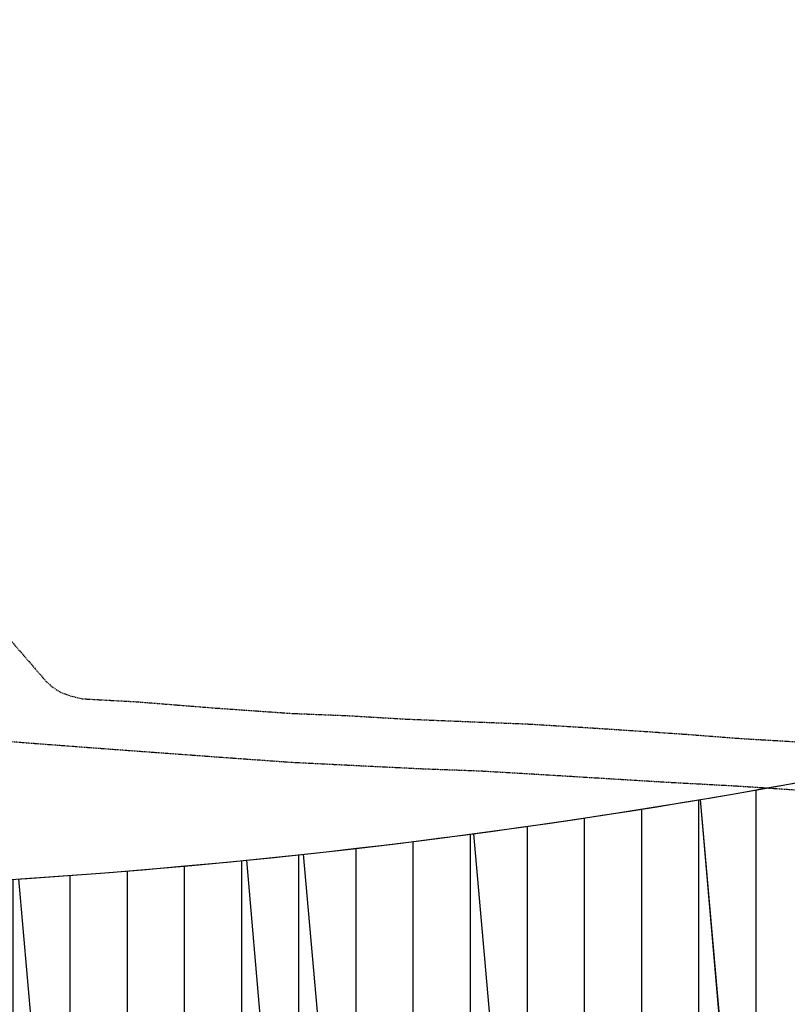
# Model space of a CAD drawing. Extents: x 429357 to 505151, y 227904 to 248592.
# Tile 433 of 656: x 444039 to 444207, y 235769 to 235984. Entities that reach past the tile are written whole.
import ezdxf

# ---------------------------------------------------------------- set-up
doc = ezdxf.new("R2010")
doc.units = 0
doc.header["$MEASUREMENT"] = 0
doc.linetypes.add('HIDDEN', pattern=[0.375, 0.25, -0.125])
for name, color, linetype in [('ELYPP_bikepath_photo', 161, 'HIDDEN'), ('V-RWAY-LINE-COVER', 73, 'Continuous'), ('V-RWAY-LINE-Original PLO', 13, 'Continuous'), ('V-RWAY-LINE-PLO-RR', 32, 'Continuous'), ('V-RWAY-PATT-NEW ROAD-400', 23, 'Continuous'), ('V-RWAY-PATT-NEW ROAD-COVER', 23, 'Continuous'), ('V-RWAY-PATT-OLD ROAD', 21, 'Continuous'), ('V-RWAY-PATT-RR', 24, 'Continuous'), ('V-RWAY-PATT-RR-COVER', 24, 'Continuous'), ('V-RWAY-PATT-RR-KEY', 24, 'Continuous')]:
    doc.layers.add(name, color=color, linetype=linetype)

msp = doc.modelspace()

# ---------------------------------------------------------------- hatches: boundary and pattern name
at = {"layer": 'V-RWAY-PATT-NEW ROAD-400'}
h = msp.add_hatch(dxfattribs=at)
h.set_pattern_fill('ANSI31', color=256, scale=400, angle=50)
h.set_pattern_definition([(95, (0, 0), (-49.80973490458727, -4.3577871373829), [])])
edge = h.paths.add_edge_path()
edge.add_line((444754.7902537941, 235688.7139485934), (445152.242234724, 235891.9075307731))
edge.add_line((445152.242234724, 235891.9075307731), (444804.834635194, 235935.4961069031))
edge.add_line((444804.834635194, 235935.4961069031), (444618.22951448, 235955.8303361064))
edge.add_arc((443941.3333751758, 237279.8569683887), 1487.022160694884, 267.29236154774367, 297.0779613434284, ccw=False)
edge.add_line((443871.0870157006, 235794.4949400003), (442962.2969302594, 235837.4737690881))
edge.add_line((442962.2969302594, 235837.4737690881), (442858.4905107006, 235847.5377895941))
edge.add_line((442858.4905107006, 235847.5377895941), (442782.2923647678, 235861.6184170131))
edge.add_line((442782.2923647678, 235861.6184170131), (442699.1520910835, 235883.7495124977))
edge.add_line((442699.1520910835, 235883.7495124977), (442630.8484261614, 235907.5383003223))
edge.add_line((442630.8484261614, 235907.5383003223), (442563.9286095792, 235936.1352401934))
edge.add_line((442563.9286095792, 235936.1352401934), (442532.6556501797, 235951.4266071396))
edge.add_line((442532.6556501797, 235951.4266071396), (442512.6865152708, 235961.8717509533))
edge.add_line((442512.6865152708, 235961.8717509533), (442445.8126106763, 236000.9896755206))
edge.add_line((442445.8126106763, 236000.9896755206), (442388.9329959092, 236039.7831138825))
edge.add_line((442388.9329959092, 236039.7831138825), (442346.2858197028, 236072.6535520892))
edge.add_line((442346.2858197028, 236072.6535520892), (442306.8815892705, 236106.2952772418))
edge.add_line((442306.8815892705, 236106.2952772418), (442256.158681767, 236154.9389523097))
edge.add_line((442256.158681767, 236154.9389523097), (442207.6928551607, 236208.1272666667))
edge.add_line((442207.6928551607, 236208.1272666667), (442149.9818911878, 236282.4329748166))
edge.add_line((442149.9818911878, 236282.4329748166), (442115.8715524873, 236333.7515104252))
edge.add_line((442115.8715524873, 236333.7515104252), (442081.6223245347, 236392.8673278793))
edge.add_line((442081.6223245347, 236392.8673278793), (442048.2752310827, 236460.689768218))
edge.add_line((442048.2752310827, 236460.689768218), (441550.9097378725, 237570.8887739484))
edge.add_line((441550.9097378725, 237570.8887739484), (441491.3046447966, 237696.9980128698))
edge.add_line((441491.3046447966, 237696.9980128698), (441412.3231467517, 237846.3385729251))
edge.add_line((441412.3231467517, 237846.3385729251), (441328.0562235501, 237988.4674935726))
edge.add_line((441328.0562235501, 237988.4674935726), (441238.6121246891, 237930.3074923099))
edge.add_line((441238.6121246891, 237930.3074923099), (441324.3246350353, 237781.1410585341))
edge.add_line((441324.3246350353, 237781.1410585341), (441387.0982817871, 237653.632227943))
edge.add_line((441387.0982817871, 237653.632227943), (441430.9992233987, 237551.4581331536))
edge.add_line((441430.9992233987, 237551.4581331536), (441991.4290983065, 236161.0223578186))
edge.add_arc((444602.7808922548, 237213.5553731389), 2815.489999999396, 201.9524216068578, 208.7773178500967)
edge.add_arc((443012.1926327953, 236892.5215852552), 1356.22700000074, 229.7006958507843, 267.2923646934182)
edge.add_line((442948.1250611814, 235537.8086924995), (443856.9152377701, 235494.8298591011))
edge.add_arc((443941.3333830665, 237279.8569318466), 1787.02212456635, 267.292364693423, 297.0779617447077)
at = {"layer": 'V-RWAY-PATT-NEW ROAD-COVER'}
h = msp.add_hatch(dxfattribs=at)
h.set_pattern_fill('ANSI31', color=256, scale=700, angle=50)
h.set_pattern_definition([(95, (0, 0), (-87.16703608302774, -7.626127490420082), [])])
edge = h.paths.add_edge_path()
edge.add_line((444754.7902537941, 235688.7139485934), (445152.242234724, 235891.9075307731))
edge.add_line((445152.242234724, 235891.9075307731), (444804.834635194, 235935.4961069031))
edge.add_line((444804.834635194, 235935.4961069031), (444618.22951448, 235955.8303361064))
edge.add_arc((443941.3333751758, 237279.8569683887), 1487.022160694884, 267.29236154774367, 297.0779613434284, ccw=False)
edge.add_line((443871.0870157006, 235794.4949400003), (442962.2969302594, 235837.4737690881))
edge.add_line((442962.2969302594, 235837.4737690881), (442858.4905107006, 235847.5377895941))
edge.add_line((442858.4905107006, 235847.5377895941), (442782.2923647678, 235861.6184170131))
edge.add_line((442782.2923647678, 235861.6184170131), (442699.1520910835, 235883.7495124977))
edge.add_line((442699.1520910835, 235883.7495124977), (442630.8484261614, 235907.5383003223))
edge.add_line((442630.8484261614, 235907.5383003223), (442563.9286095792, 235936.1352401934))
edge.add_line((442563.9286095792, 235936.1352401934), (442532.6556501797, 235951.4266071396))
edge.add_line((442532.6556501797, 235951.4266071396), (442512.6865152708, 235961.8717509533))
edge.add_line((442512.6865152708, 235961.8717509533), (442445.8126106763, 236000.9896755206))
edge.add_line((442445.8126106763, 236000.9896755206), (442388.9329959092, 236039.7831138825))
edge.add_line((442388.9329959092, 236039.7831138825), (442346.2858197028, 236072.6535520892))
edge.add_line((442346.2858197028, 236072.6535520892), (442306.8815892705, 236106.2952772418))
edge.add_line((442306.8815892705, 236106.2952772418), (442256.158681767, 236154.9389523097))
edge.add_line((442256.158681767, 236154.9389523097), (442207.6928551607, 236208.1272666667))
edge.add_line((442207.6928551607, 236208.1272666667), (442149.9818911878, 236282.4329748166))
edge.add_line((442149.9818911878, 236282.4329748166), (442115.8715524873, 236333.7515104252))
edge.add_line((442115.8715524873, 236333.7515104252), (442081.6223245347, 236392.8673278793))
edge.add_line((442081.6223245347, 236392.8673278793), (442048.2752310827, 236460.689768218))
edge.add_line((442048.2752310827, 236460.689768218), (441550.9097378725, 237570.8887739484))
edge.add_line((441550.9097378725, 237570.8887739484), (441491.3046447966, 237696.9980128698))
edge.add_line((441491.3046447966, 237696.9980128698), (441412.3231467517, 237846.3385729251))
edge.add_line((441412.3231467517, 237846.3385729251), (441328.0562235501, 237988.4674935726))
edge.add_line((441328.0562235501, 237988.4674935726), (441238.6121246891, 237930.3074923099))
edge.add_line((441238.6121246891, 237930.3074923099), (441324.3246350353, 237781.1410585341))
edge.add_line((441324.3246350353, 237781.1410585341), (441387.0982817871, 237653.632227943))
edge.add_line((441387.0982817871, 237653.632227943), (441430.9992233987, 237551.4581331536))
edge.add_line((441430.9992233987, 237551.4581331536), (441991.4290983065, 236161.0223578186))
edge.add_arc((444602.7808922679, 237213.5553731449), 2815.490000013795, 201.9524216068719, 209.3258199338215)
edge.add_arc((443034.8987457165, 236998.3860833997), 1463.152755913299, 232.6928418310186, 266.6000235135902)
edge.add_line((442948.1250611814, 235537.8086924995), (443856.9152377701, 235494.8298591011))
edge.add_arc((443941.3333830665, 237279.8569318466), 1787.02212456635, 267.292364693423, 297.0779617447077)
at = {"layer": 'V-RWAY-PATT-OLD ROAD'}
h = msp.add_hatch(dxfattribs=at)
h.set_pattern_fill('ANSI31', color=256, scale=100, angle=45)
h.set_pattern_definition([(90, (0, 0), (-12.5, 2.664535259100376e-15), [])])
edge = h.paths.add_edge_path()
edge.add_line((444754.7902537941, 235688.7139485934), (445152.242234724, 235891.9075307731))
edge.add_line((445152.242234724, 235891.9075307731), (444804.834635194, 235935.4961069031))
edge.add_line((444804.834635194, 235935.4961069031), (444618.22951448, 235955.8303361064))
edge.add_arc((443941.3333751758, 237279.8569683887), 1487.022160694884, 267.29236154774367, 297.0779613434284, ccw=False)
edge.add_line((443871.0870157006, 235794.4949400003), (442962.2969302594, 235837.4737690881))
edge.add_line((442962.2969302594, 235837.4737690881), (442857.2417159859, 235844.8373698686))
edge.add_line((442857.2417159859, 235844.8373698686), (442782.7034142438, 235856.4437475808))
edge.add_line((442782.7034142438, 235856.4437475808), (442695.913377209, 235877.424834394))
edge.add_line((442695.913377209, 235877.424834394), (442629.2378515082, 235899.3191366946))
edge.add_line((442629.2378515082, 235899.3191366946), (442556.853763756, 235929.2295156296))
edge.add_line((442556.853763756, 235929.2295156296), (442514.7602990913, 235949.8077847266))
edge.add_line((442514.7602990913, 235949.8077847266), (442495.0814236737, 235960.2897114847))
edge.add_line((442495.0814236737, 235960.2897114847), (442440.3546220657, 235992.5402412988))
edge.add_line((442440.3546220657, 235992.5402412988), (442388.503931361, 236027.6996443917))
edge.add_line((442388.503931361, 236027.6996443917), (442333.5335692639, 236070.5680968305))
edge.add_line((442333.5335692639, 236070.5680968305), (442301.7545508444, 236098.3580085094))
edge.add_line((442301.7545508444, 236098.3580085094), (442240.0489784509, 236159.8259130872))
edge.add_line((442240.0489784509, 236159.8259130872), (442202.8157549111, 236202.7021063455))
edge.add_line((442202.8157549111, 236202.7021063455), (442141.7869390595, 236285.5531705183))
edge.add_line((442141.7869390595, 236285.5531705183), (442110.0769709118, 236336.9418835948))
edge.add_line((442110.0769709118, 236336.9418835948), (442079.7270699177, 236393.8177041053))
edge.add_line((442079.7270699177, 236393.8177041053), (442048.2752310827, 236460.689768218))
edge.add_line((442048.2752310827, 236460.689768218), (441604.9436267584, 237454.6921821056))
edge.add_line((441604.9436267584, 237454.6921821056), (441491.3046447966, 237696.9980128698))
edge.add_line((441491.3046447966, 237696.9980128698), (441412.3231467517, 237846.3385729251))
edge.add_line((441412.3231467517, 237846.3385729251), (441328.0562235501, 237988.4674935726))
edge.add_line((441328.0562235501, 237988.4674935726), (441238.6121246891, 237930.3074923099))
edge.add_line((441238.6121246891, 237930.3074923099), (441324.3246350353, 237781.1410585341))
edge.add_line((441324.3246350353, 237781.1410585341), (441387.0982817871, 237653.632227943))
edge.add_line((441387.0982817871, 237653.632227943), (441430.9992233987, 237551.4581331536))
edge.add_line((441430.9992233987, 237551.4581331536), (441991.4290983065, 236161.0223578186))
edge.add_arc((444602.7808922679, 237213.5553731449), 2815.490000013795, 201.9524216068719, 209.3258199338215)
edge.add_arc((442975.3944529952, 236837.9861106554), 1300.463355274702, 230.4943875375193, 268.7984778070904)
edge.add_line((442948.1250611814, 235537.8086924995), (443856.9152377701, 235494.8298591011))
edge.add_arc((443941.3333830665, 237279.8569318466), 1787.02212456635, 267.292364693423, 297.0779617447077)
at = {"layer": 'V-RWAY-PATT-RR'}
h = msp.add_hatch(dxfattribs=at)
h.set_pattern_fill('DOTS', color=256, scale=2, angle=90)
h.set_pattern_definition([(90, (0, 0), (-12.5, 6.250000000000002), [0, -12.5])])
edge = h.paths.add_edge_path()
edge.add_line((463249.5569567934, 239485.3821469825), (461904.7070020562, 239374.4039449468))
edge.add_arc((462009.4010453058, 238105.7063381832), 1273.009999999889, 94.71740949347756, 114.6678835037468)
edge.add_line((461478.1004505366, 239262.5443294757), (461031.2811906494, 239057.3337984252))
edge.add_arc((460759.9026580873, 239648.2252816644), 650.2300000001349, 271.17661248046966, 294.66788350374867, ccw=False)
edge.add_line((460773.2546879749, 238998.1323835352), (460346.4777835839, 238989.3669624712))
edge.add_arc((460406.6379977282, 236060.2447020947), 2929.739999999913, 91.1766124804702, 111.026612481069)
edge.add_line((459355.4427855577, 238794.904661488), (459131.218265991, 238708.7134183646))
edge.add_arc((458939.5680135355, 239207.2871043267), 534.1400000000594, 256.443279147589, 291.02661248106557, ccw=False)
edge.add_line((458814.3613980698, 238688.0291308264), (458387.2810669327, 238791.0093170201))
edge.add_arc((457932.7290611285, 236905.88725293), 1939.149999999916, 76.4432791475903, 106.7099458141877)
edge.add_line((457375.1715032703, 238763.151986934), (457000.1484570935, 238650.5687186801))
edge.add_arc((456858.6967817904, 239121.7545261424), 491.9599999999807, 259.55994581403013, 286.7099458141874, ccw=False)
edge.add_line((456769.5503367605, 238637.9389074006), (456400.7484175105, 238705.8932659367))
edge.add_arc((456037.151750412, 236732.5813026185), 2006.529999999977, 79.55994581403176, 118.7266124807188)
edge.add_line((455072.7515140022, 238492.1536441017), (454863.0398948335, 238377.2132518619))
edge.add_arc((454394.0018526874, 239232.9848857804), 975.8799999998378, 277.9103045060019, 298.72661248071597, ccw=False)
edge.add_arc((454135.6978361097, 241092.0256720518), 2852.780000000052, 269.1932791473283, 277.9103045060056, ccw=False)
edge.add_line((454095.5322062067, 238239.5284414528), (453403.3836644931, 238249.2744919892))
edge.add_arc((453381.4962838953, 236694.8685809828), 1554.560000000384, 89.19327914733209, 119.9432791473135)
edge.add_line((452605.5494438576, 238041.9258533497), (452483.7873136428, 237971.7870833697))
edge.add_arc((452222.5112140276, 238425.3669575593), 523.4499999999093, 271.9544379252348, 299.9432791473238, ccw=False)
edge.add_line((452240.3633516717, 237902.221467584), (451086.9456391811, 237862.8615339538))
edge.add_arc((451115.1744916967, 237035.633043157), 827.710000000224, 91.9544379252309, 110.8395699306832)
edge.add_line((450820.7145963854, 237809.1944267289), (450693.6046129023, 237760.809394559))
edge.add_arc((450224.5520669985, 238993.0347065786), 1318.480000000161, 281.2229032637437, 290.83956993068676, ccw=False)
edge.add_line((450481.1631621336, 237699.7674270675), (449789.9815760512, 237562.6226414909))
edge.add_arc((450145.3091580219, 235771.8445185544), 1825.689999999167, 101.2229032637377, 111.5229032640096)
edge.add_line((449475.5125713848, 237470.2309612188), (449217.3484181, 237368.4181674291))
edge.add_arc((448647.9650044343, 238812.1894402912), 1551.989999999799, 282.6229032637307, 291.52290326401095, ccw=False)
edge.add_line((448987.1265540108, 237297.7118394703), (448143.3331885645, 237108.7474961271))
edge.add_arc((448499.7872808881, 235517.0525082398), 1631.119999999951, 102.6229032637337, 118.0501507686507)
edge.add_line((447732.7625232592, 236956.5751637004), (447555.3000096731, 236862.0173316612))
edge.add_arc((447294.9304856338, 237350.6688711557), 553.6899999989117, 281.36681743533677, 298.0501507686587, ccw=False)
edge.add_line((447404.057019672, 236807.8392333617), (447179.3068485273, 236762.6570887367))
edge.add_arc((447321.9898558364, 236052.9070186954), 723.9499999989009, 101.3668174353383, 126.716817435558)
edge.add_line((446889.1687771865, 236633.2254798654), (446741.1121535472, 236522.7998569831))
edge.add_arc((446432.1498260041, 236937.0508057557), 516.7799999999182, 277.53388763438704, 306.71681743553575, ccw=False)
edge.add_line((446499.9061748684, 236424.731915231), (446016.0313089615, 236360.7374094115))
edge.add_arc((446189.5670424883, 235048.6000826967), 1323.562999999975, 97.53388763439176, 132.8005543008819)
edge.add_line((445290.2742763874, 236019.7290832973), (444246.4260034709, 235053.0962259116))
edge.add_arc((443521.8880459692, 235835.5108622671), 1066.36199999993, 228.9838876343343, 312.8005543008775, ccw=False)
edge.add_line((442822.0653362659, 235030.91401289), (442755.0557848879, 235089.1976189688))
edge.add_arc((444602.7808922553, 237213.5553731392), 2815.489999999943, 201.9524216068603, 228.9838876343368, ccw=False)
edge.add_line((441991.4290983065, 236161.0223578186), (441430.9992233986, 237551.4581331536))
edge.add_arc((439156.5041961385, 236634.6988076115), 2452.299999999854, 21.95242160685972, 32.48251394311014)
edge.add_line((441225.1550658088, 237951.6873684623), (440654.1831325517, 238848.5376687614))
edge.add_line((440654.1831325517, 238848.5376687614), (440485.4906138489, 238741.1410458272))
edge.add_line((440485.4906138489, 238741.1410458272), (441056.4625471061, 237844.2907455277))
edge.add_arc((439156.5041961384, 236634.6988076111), 2252.322000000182, 27.76665392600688, 32.482513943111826, ccw=False)
edge.add_arc((439156.504196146, 236634.6988076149), 2252.32199999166, 21.952425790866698, 27.766653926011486, ccw=False)
edge.add_line((441245.5206451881, 237476.6992038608), (441805.719503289, 236086.8368777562))
edge.add_arc((444602.5515866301, 237214.1299268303), 3015.46999999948, 201.9524257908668, 228.9791129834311)
edge.add_line((442623.3957599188, 234939.047173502), (442690.6822036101, 234880.5128819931))
edge.add_arc((443521.8243438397, 235835.9288847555), 1266.339999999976, 228.9791129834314, 290.2257014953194)
edge.add_arc((443521.8243438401, 235835.9288847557), 1266.339999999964, 290.2257014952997, 294.2147918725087)
edge.add_arc((443521.8243438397, 235835.9288847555), 1266.339999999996, 294.2147918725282, 312.7856754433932)
edge.add_line((444381.9957204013, 234906.5623270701), (444602.2903960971, 235110.4551537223))
edge.add_line((444602.2903960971, 235110.4551537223), (445223.2806271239, 235685.210095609))
edge.add_line((445223.2806271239, 235685.210095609), (445300.9499702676, 235757.0966351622))
edge.add_line((445300.9499702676, 235757.0966351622), (445415.1598807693, 235862.8031458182))
edge.add_line((445415.1598807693, 235862.8031458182), (445426.535522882, 235873.3318243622))
edge.add_arc((446189.7224646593, 235048.7514671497), 1123.560000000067, 97.51900877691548, 132.7856754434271, ccw=False)
edge.add_line((446042.6988944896, 236162.6505395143), (446284.5677246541, 236194.574813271))
edge.add_line((446284.5677246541, 236194.574813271), (446525.9442485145, 236226.4341075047))
edge.add_line((446525.9442485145, 236226.4341075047), (446587.0863805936, 236237.216423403))
edge.add_line((446587.0863805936, 236237.216423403), (446647.0660920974, 236253.249291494))
edge.add_arc((446432.1499209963, 236937.0508766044), 716.7800000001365, 287.4477299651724, 306.7168174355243)
edge.add_line((446860.6843401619, 236362.4798888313), (447008.7408688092, 236472.9054408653))
edge.add_arc((447321.989855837, 236052.9070186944), 523.9499999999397, 101.36681743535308, 126.71681743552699, ccw=False)
edge.add_line((447218.7247661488, 236566.5799922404), (447371.5301967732, 236597.2988879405))
edge.add_line((447371.5301967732, 236597.2988879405), (447443.4806873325, 236611.7632928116))
edge.add_line((447443.4806873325, 236611.7632928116), (447587.8170744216, 236656.2146867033))
edge.add_arc((447294.9441192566, 237350.630811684), 753.6500000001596, 292.8677919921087, 298.0501507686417)
edge.add_line((447649.343678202, 236685.5073080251), (447826.8113679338, 236780.0678980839))
edge.add_arc((448499.7872808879, 235517.0525082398), 1431.119999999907, 102.62290326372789, 118.0501507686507, ccw=False)
edge.add_line((448187.0398554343, 236913.5815993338), (448576.1928055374, 237000.7309355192))
edge.add_line((448576.1928055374, 237000.7309355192), (448886.9053762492, 237070.3138444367))
edge.add_line((448886.9053762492, 237070.3138444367), (449030.8332208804, 237102.5459426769))
edge.add_arc((448647.9650044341, 238812.1894402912), 1751.989999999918, 282.6229032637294, 291.5229032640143)
edge.add_line((449290.7230421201, 237182.363969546), (449548.8871954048, 237284.1767633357))
edge.add_arc((450145.309158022, 235771.8445185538), 1625.689999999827, 101.22290326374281, 111.52290326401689, ccw=False)
edge.add_line((449828.9068680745, 237366.4471546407), (450520.088454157, 237503.5919402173))
edge.add_arc((450224.5520669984, 238993.0347065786), 1518.480000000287, 281.222903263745, 290.8395699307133)
edge.add_line((450764.7551113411, 237573.893353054), (450891.8650948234, 237622.2783852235))
edge.add_arc((451115.174491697, 237035.6330431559), 627.710000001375, 91.9544379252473, 110.83956993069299, ccw=False)
edge.add_line((451093.7665915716, 237662.9778812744), (452220.4698538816, 237701.4261946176))
edge.add_line((452220.4698538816, 237701.4261946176), (452345.163784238, 237712.3899246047))
edge.add_line((452345.163784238, 237712.3899246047), (452440.8698575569, 237735.6573046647))
edge.add_arc((452222.5112140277, 238425.3669575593), 723.4499999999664, 287.5675279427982, 299.9432791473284)
edge.add_line((452583.6157975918, 237798.4830909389), (452705.3779278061, 237868.6218609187))
edge.add_arc((453381.4962838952, 236694.8685809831), 1354.560000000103, 89.19327914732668, 119.9432791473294, ccw=False)
edge.add_line((453400.5677705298, 238049.2943161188), (454092.7163122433, 238039.5482655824))
edge.add_arc((454135.6978361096, 241092.0256720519), 3052.780000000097, 269.1932791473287, 277.9103045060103)
edge.add_arc((454394.0018526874, 239232.9848857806), 1175.880000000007, 277.9103045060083, 298.7266124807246)
edge.add_line((454959.1660665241, 238201.8286484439), (455168.8776856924, 238316.7690406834))
edge.add_arc((456037.151750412, 236732.5813026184), 1806.530000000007, 79.55994581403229, 118.72661248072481, ccw=False)
edge.add_line((456364.5070787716, 238509.2042592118), (456733.3089980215, 238441.2499006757))
edge.add_arc((456858.6967817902, 239121.7545261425), 691.9600000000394, 259.5599458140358, 286.7099458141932)
edge.add_line((457057.6538133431, 238459.014199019), (457432.67685952, 238571.5974672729))
edge.add_arc((457932.7290611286, 236905.8872529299), 1739.150000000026, 76.44327914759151, 106.70994581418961, ccw=False)
edge.add_line((458340.3994945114, 238596.5816488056), (458767.4798256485, 238493.6014626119))
edge.add_arc((458939.5680135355, 239207.2871043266), 734.1399999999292, 256.44327914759, 291.0266124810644)
edge.add_line((459202.978573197, 238522.0306438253), (459427.2030927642, 238608.2218869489))
edge.add_arc((460406.6379977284, 236060.2447020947), 2729.739999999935, 91.17661248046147, 111.0266124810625, ccw=False)
edge.add_line((460350.584647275, 238789.4091327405), (460777.3615516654, 238798.1745538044))
edge.add_line((460777.3615516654, 238798.1745538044), (460905.1735372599, 238810.4977456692))
edge.add_line((460905.1735372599, 238810.4977456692), (460994.2399259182, 238830.9266227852))
edge.add_line((460994.2399259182, 238830.9266227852), (461084.0813343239, 238862.2232213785))
edge.add_line((461084.0813343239, 238862.2232213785), (461241.004304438, 238933.5688581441))
edge.add_line((461241.004304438, 238933.5688581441), (461561.5720013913, 239080.7958763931))
edge.add_arc((462009.4010453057, 238105.7063381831), 1073.009999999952, 94.71740949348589, 114.66788350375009, ccw=False)
edge.add_line((461921.1552692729, 239175.0814562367), (462039.9068161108, 239184.8809384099))
edge.add_line((462039.9068161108, 239184.8809384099), (462395.6163005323, 239214.2343981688))
edge.add_line((462395.6163005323, 239214.2343981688), (463072.2936633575, 239270.0744097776))
edge.add_line((463072.2936633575, 239270.0744097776), (463303.6536176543, 239289.6477164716))
edge.add_line((463303.6536176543, 239289.6477164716), (463249.5569567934, 239485.3821469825))
at = {"layer": 'V-RWAY-PATT-RR-COVER'}
h = msp.add_hatch(dxfattribs=at)
h.set_pattern_fill('DOTS', color=256, scale=10, angle=90)
h.set_pattern_definition([(90, (0, 0), (-62.5, 31.25000000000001), [0, -62.5])])
h.paths.add_polyline_path([(463249.5569567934, 239485.3821469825), (461904.7070020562, 239374.4039449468, 0.08727091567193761), (461478.1004505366, 239262.5443294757), (461031.2811906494, 239057.3337984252, -0.1028604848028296), (460773.2546879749, 238998.1323835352), (460346.4777835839, 238989.3669624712, 0.08682919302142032), (459355.4427855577, 238794.904661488), (459131.218265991, 238708.7134183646, -0.152054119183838), (458814.3613980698, 238688.0291308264), (458387.2810669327, 238791.0093170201, 0.1328363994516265), (457375.1715032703, 238763.151986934), (457000.1484570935, 238650.5687186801, -0.1190215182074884), (456769.5503367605, 238637.9389074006), (456400.7484175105, 238705.8932659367, 0.172580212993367), (455072.7515140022, 238492.1536441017), (454863.0398948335, 238377.2132518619, -0.09107887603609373), (454528.3050780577, 238266.3906492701, -0.03805355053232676), (454095.5322062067, 238239.5284414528), (453403.3836644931, 238249.2744919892, 0.1349831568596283), (452605.5494438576, 238041.9258533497), (452483.7873136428, 237971.7870833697, -0.122735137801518), (452240.3633516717, 237902.221467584), (451086.9456391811, 237862.8615339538, 0.08258894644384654), (450820.7145963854, 237809.1944267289), (450693.6046129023, 237760.809394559, -0.04198526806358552), (450481.1631621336, 237699.7674270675), (449789.9815760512, 237562.6226414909, 0.04497251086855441), (449475.5125713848, 237470.2309612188), (449217.3484181, 237368.4181674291, -0.03885310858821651), (448987.1265540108, 237297.7118394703), (448143.3331885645, 237108.7474961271, 0.06741592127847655), (447732.7625232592, 236956.5751637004), (447555.3000096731, 236862.0173316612, -0.07292362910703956), (447404.057019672, 236807.8392333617), (447179.3068485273, 236762.6570887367, 0.1110635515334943), (446889.1687771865, 236633.2254798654), (446741.1121535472, 236522.7998569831, -0.1280272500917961), (446499.9061748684, 236424.731915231), (446016.0313089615, 236360.7374094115, 0.1551060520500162), (445290.2742763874, 236019.7290832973), (444246.4260034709, 235053.0962259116, -0.3829465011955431), (442822.0653362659, 235030.91401289), (442755.0557848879, 235089.1976189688, -0.1184970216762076), (441991.4290983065, 236161.0223578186), (441430.9992233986, 237551.4581331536, 0.04597855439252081), (441225.1550658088, 237951.6873684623), (440654.1831325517, 238848.5376687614), (440485.4906138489, 238741.1410458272), (441056.4625471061, 237844.2907455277, -0.02057972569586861), (441149.4764122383, 237683.991968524, -0.02537480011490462), (441245.5206451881, 237476.6992038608), (441805.719503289, 236086.8368777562, 0.118475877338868), (442623.3957599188, 234939.047173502), (442690.6822036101, 234880.5128819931, 0.2737875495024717), (443959.6223315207, 234647.673896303, 0.01740744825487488), (444041.224457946, 234681.0087502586, 0.08120858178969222), (444381.9957204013, 234906.5623270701), (444602.2903960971, 235110.4551537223), (445223.2806271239, 235685.210095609), (445415.1598807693, 235862.8031458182), (445426.535522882, 235873.3318243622, -0.1551060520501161), (446042.6988944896, 236162.6505395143), (446284.5677246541, 236194.574813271), (446525.9442485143, 236226.4341075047, 0.04334934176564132), (446647.0660920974, 236253.249291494, 0.08427593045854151), (446860.6843401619, 236362.4798888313), (447008.7408688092, 236472.9054408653, -0.1110635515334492), (447218.7247661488, 236566.5799922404), (447371.5301967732, 236597.2988879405), (447443.480687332, 236611.7632928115, 0.05022463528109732), (447587.8170744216, 236656.2146867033, 0.02261616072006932), (447649.343678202, 236685.5073080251), (447826.8113679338, 236780.0678980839, -0.067415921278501), (448187.0398554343, 236913.5815993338), (448576.1928055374, 237000.7309355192), (448886.9053762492, 237070.3138444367), (449030.8332208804, 237102.5459426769, 0.03885310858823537), (449290.7230421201, 237182.363969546), (449548.8871954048, 237284.1767633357, -0.04497251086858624), (449828.9068680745, 237366.4471546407), (450520.088454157, 237503.5919402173, 0.04198526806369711), (450764.7551113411, 237573.893353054), (450891.8650948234, 237622.2783852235, -0.08258894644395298), (451093.7665915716, 237662.9778812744), (452220.4698538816, 237701.4261946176), (452247.1843040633, 237702.3378149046, 0.06823054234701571), (452440.8698575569, 237735.6573046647, 0.05405194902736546), (452583.6157975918, 237798.4830909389), (452705.3779278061, 237868.6218609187, -0.1349831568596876), (453400.5677705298, 238049.2943161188), (454092.7163122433, 238039.5482655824, 0.03805355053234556), (454555.8296149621, 238068.2937036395, 0.09107887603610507), (454959.1660665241, 238201.8286484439), (455168.8776856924, 238316.7690406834, -0.1725802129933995), (456364.5070787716, 238509.2042592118), (456733.3089980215, 238441.2499006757, 0.1190215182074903), (457057.6538133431, 238459.014199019), (457432.67685952, 238571.5974672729, -0.1328363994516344), (458340.3994945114, 238596.5816488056), (458767.4798256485, 238493.6014626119, 0.1520541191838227), (459202.978573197, 238522.0306438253), (459427.2030927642, 238608.2218869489, -0.08682919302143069), (460350.584647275, 238789.4091327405), (460777.3615516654, 238798.1745538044, 0.1028604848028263), (461114.7527415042, 238875.5853453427), (461241.004304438, 238933.5688581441), (461561.5720013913, 239080.7958763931, -0.08727091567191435), (461921.1552692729, 239175.0814562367), (462039.9068161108, 239184.8809384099), (462395.6163005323, 239214.2343981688), (463072.2936633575, 239270.0744097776), (463266.0052240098, 239286.0596582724, 0.006341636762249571), (463303.6536176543, 239289.6477164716)])
at = {"layer": 'V-RWAY-PATT-RR-KEY'}
h = msp.add_hatch(dxfattribs=at)
h.set_pattern_fill('DOTS', color=256, scale=5, angle=90)
h.set_pattern_definition([(90, (0, 0), (-31.25, 15.625), [0, -31.25])])
h.paths.add_polyline_path([(463249.5569567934, 239485.3821469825), (461904.7070020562, 239374.4039449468, 0.08727091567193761), (461478.1004505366, 239262.5443294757), (461031.2811906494, 239057.3337984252, -0.1028604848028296), (460773.2546879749, 238998.1323835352), (460346.4777835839, 238989.3669624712, 0.08682919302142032), (459355.4427855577, 238794.904661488), (459131.218265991, 238708.7134183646, -0.152054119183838), (458814.3613980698, 238688.0291308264), (458387.2810669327, 238791.0093170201, 0.1328363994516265), (457375.1715032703, 238763.151986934), (457000.1484570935, 238650.5687186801, -0.1190215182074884), (456769.5503367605, 238637.9389074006), (456400.7484175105, 238705.8932659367, 0.172580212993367), (455072.7515140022, 238492.1536441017), (454863.0398948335, 238377.2132518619, -0.09107887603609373), (454528.3050780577, 238266.3906492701, -0.03805355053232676), (454095.5322062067, 238239.5284414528), (453403.3836644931, 238249.2744919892, 0.1349831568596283), (452605.5494438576, 238041.9258533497), (452483.7873136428, 237971.7870833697, -0.122735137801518), (452240.3633516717, 237902.221467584), (451086.9456391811, 237862.8615339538, 0.08258894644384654), (450820.7145963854, 237809.1944267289), (450693.6046129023, 237760.809394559, -0.04198526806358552), (450481.1631621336, 237699.7674270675), (449789.9815760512, 237562.6226414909, 0.04497251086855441), (449475.5125713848, 237470.2309612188), (449217.3484181, 237368.4181674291, -0.03885310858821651), (448987.1265540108, 237297.7118394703), (448143.3331885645, 237108.7474961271, 0.06741592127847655), (447732.7625232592, 236956.5751637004), (447555.3000096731, 236862.0173316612, -0.07292362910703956), (447404.057019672, 236807.8392333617), (447179.3068485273, 236762.6570887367, 0.1110635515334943), (446889.1687771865, 236633.2254798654), (446741.1121535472, 236522.7998569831, -0.1280272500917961), (446499.9061748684, 236424.731915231), (446016.0313089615, 236360.7374094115, 0.1551060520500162), (445290.2742763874, 236019.7290832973), (444246.4260034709, 235053.0962259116, -0.3829465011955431), (442822.0653362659, 235030.91401289), (442755.0557848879, 235089.1976189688, -0.1184970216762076), (441991.4290983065, 236161.0223578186), (441430.9992233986, 237551.4581331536, 0.04597855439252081), (441225.1550658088, 237951.6873684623), (440654.1831325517, 238848.5376687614), (440485.4906138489, 238741.1410458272), (441056.4625471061, 237844.2907455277, -0.02057972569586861), (441149.4764122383, 237683.991968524, -0.02537480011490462), (441245.5206451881, 237476.6992038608), (441805.719503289, 236086.8368777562, 0.118475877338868), (442623.3957599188, 234939.047173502), (442690.6822036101, 234880.5128819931, 0.2737875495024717), (443959.6223315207, 234647.673896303, 0.01740744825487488), (444041.224457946, 234681.0087502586, 0.08120858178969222), (444381.9957204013, 234906.5623270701), (444602.2903960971, 235110.4551537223), (445223.2806271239, 235685.210095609), (445415.1598807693, 235862.8031458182), (445426.535522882, 235873.3318243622, -0.1551060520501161), (446042.6988944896, 236162.6505395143), (446284.5677246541, 236194.574813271), (446525.9442485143, 236226.4341075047, 0.04334934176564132), (446647.0660920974, 236253.249291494, 0.08427593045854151), (446860.6843401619, 236362.4798888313), (447008.7408688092, 236472.9054408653, -0.1110635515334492), (447218.7247661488, 236566.5799922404), (447371.5301967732, 236597.2988879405), (447443.480687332, 236611.7632928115, 0.05022463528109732), (447587.8170744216, 236656.2146867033, 0.02261616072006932), (447649.343678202, 236685.5073080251), (447826.8113679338, 236780.0678980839, -0.067415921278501), (448187.0398554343, 236913.5815993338), (448576.1928055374, 237000.7309355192), (448886.9053762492, 237070.3138444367), (449030.8332208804, 237102.5459426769, 0.03885310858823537), (449290.7230421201, 237182.363969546), (449548.8871954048, 237284.1767633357, -0.04497251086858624), (449828.9068680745, 237366.4471546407), (450520.088454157, 237503.5919402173, 0.04198526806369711), (450764.7551113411, 237573.893353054), (450891.8650948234, 237622.2783852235, -0.08258894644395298), (451093.7665915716, 237662.9778812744), (452220.4698538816, 237701.4261946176), (452247.1843040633, 237702.3378149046, 0.06823054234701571), (452440.8698575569, 237735.6573046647, 0.05405194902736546), (452583.6157975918, 237798.4830909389), (452705.3779278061, 237868.6218609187, -0.1349831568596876), (453400.5677705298, 238049.2943161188), (454092.7163122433, 238039.5482655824, 0.03805355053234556), (454555.8296149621, 238068.2937036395, 0.09107887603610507), (454959.1660665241, 238201.8286484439), (455168.8776856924, 238316.7690406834, -0.1725802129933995), (456364.5070787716, 238509.2042592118), (456733.3089980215, 238441.2499006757, 0.1190215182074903), (457057.6538133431, 238459.014199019), (457432.67685952, 238571.5974672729, -0.1328363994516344), (458340.3994945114, 238596.5816488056), (458767.4798256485, 238493.6014626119, 0.1520541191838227), (459202.978573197, 238522.0306438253), (459427.2030927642, 238608.2218869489, -0.08682919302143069), (460350.584647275, 238789.4091327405), (460777.3615516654, 238798.1745538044, 0.1028604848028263), (461114.7527415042, 238875.5853453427), (461241.004304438, 238933.5688581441), (461561.5720013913, 239080.7958763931, -0.08727091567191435), (461921.1552692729, 239175.0814562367), (462039.9068161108, 239184.8809384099), (462395.6163005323, 239214.2343981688), (463072.2936633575, 239270.0744097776), (463266.0052240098, 239286.0596582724, 0.006341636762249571), (463303.6536176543, 239289.6477164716)])

# ---------------------------------------------------------------- linework, layer by layer
at = {"layer": 'ELYPP_bikepath_photo', "flags": 128}
msp.add_lwpolyline([(442037.7050606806, 237109.3936921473), (442044.2659373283, 237101.8414251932), (442051.0579373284, 237093.9254251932), (442058.6419373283, 237084.2244251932), (442065.3719373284, 237074.7584251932), (442072.4859373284, 237064.4574251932), (442078.2209373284, 237055.6864251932), (442084.2009373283, 237045.5384251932), (442090.9619373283, 237033.9394251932), (442097.0119373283, 237023.0864251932), (442102.9719373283, 237011.6954251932), (442107.5489373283, 237001.9484251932), (442111.9129373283, 236991.0954251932), (442115.2689373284, 236981.9264251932), (442118.1739373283, 236972.8294251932), (442122.4939373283, 236958.2804251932), (442126.6649373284, 236943.7404251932), (442130.7289373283, 236928.4804251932), (442133.8115693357, 236916.2796181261), (442136.9125898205, 236903.8579842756), (442139.8819373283, 236890.7804251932), (442142.5679373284, 236877.6214251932), (442145.1329373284, 236863.8234251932), (442147.0249373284, 236851.9704251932), (442147.9529373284, 236841.6134251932), (442148.6379373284, 236830.7264251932), (442148.9399373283, 236820.7704251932), (442148.6329373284, 236808.8294251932), (442147.9109373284, 236796.4534251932), (442146.6669373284, 236786.3604251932), (442145.2739373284, 236776.3304251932), (442143.0559373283, 236764.8724251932), (442140.5549373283, 236752.4954251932), (442137.6699373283, 236739.1824251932), (442133.7199373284, 236723.7914251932), (442129.8999373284, 236709.0844251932), (442126.1019373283, 236694.5554251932), (442123.4356703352, 236685.3004838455), (442118.4966703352, 236670.6494838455), (442106.0706703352, 236635.8864838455), (442102.2206703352, 236625.2124838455), (442095.8616703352, 236606.5884838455), (442093.7186703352, 236599.0564838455), (442091.9266703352, 236590.0664838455), (442090.9426703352, 236583.3474838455), (442090.2076703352, 236576.9814838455), (442089.7106703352, 236567.9894838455), (442089.8156703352, 236560.9254838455), (442090.1116703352, 236554.9974838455), (442090.7616703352, 236549.5864838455), (442092.1266703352, 236542.3814838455), (442094.2926703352, 236534.8854838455), (442096.8726703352, 236527.7244838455), (442099.9876703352, 236521.3164838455), (442103.3446703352, 236514.6804838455), (442110.7046703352, 236502.6734838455), (442115.3056703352, 236496.1044838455), (442121.6456703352, 236487.6004838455), (442129.8476703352, 236477.8424838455), (442138.5806703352, 236467.7314838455), (442146.0646703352, 236458.8234838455), (442155.5156703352, 236447.5084838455), (442164.7086703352, 236436.7694838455), (442174.0486703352, 236425.9364838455), (442182.9736703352, 236416.1674838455), (442193.1426703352, 236405.4904838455), (442203.1236703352, 236395.2224838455), (442211.2736703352, 236386.7714838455), (442217.2896703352, 236380.7944838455), (442225.1126703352, 236372.9304838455), (442232.7316703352, 236365.6644838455), (442241.6616703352, 236357.3154838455), (442259.1505519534, 236342.3609003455), (442269.2815519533, 236333.6259003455), (442279.4345519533, 236325.0399003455), (442301.9695519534, 236308.0529003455), (442312.9215519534, 236299.9079003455), (442323.5655519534, 236292.1569003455), (442332.5185519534, 236285.2389003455), (442341.7115519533, 236278.6789003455), (442351.5555519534, 236271.4829003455), (442361.8375519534, 236264.0649003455), (442370.5655519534, 236257.3769003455), (442378.7335519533, 236251.2069003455), (442387.1985519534, 236244.3189003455), (442397.2335519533, 236236.0379003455), (442406.3885519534, 236228.1539003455), (442415.0705519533, 236220.3019003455), (442424.5015519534, 236211.7409003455), (442435.4285519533, 236201.2009003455), (442451.7085519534, 236185.0309003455), (442461.2435519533, 236175.8699003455), (442479.6195519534, 236159.2619003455), (442487.4305519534, 236152.8599003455), (442494.7145519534, 236146.6319003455), (442502.2625519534, 236140.5889003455), (442509.5198091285, 236134.8983070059), (442522.2028091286, 236125.7513070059), (442544.3968091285, 236110.4023070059), (442556.0668091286, 236103.1273070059), (442568.0708091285, 236096.2803070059), (442576.6028091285, 236092.2073070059), (442585.8088091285, 236087.9633070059), (442595.0308091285, 236084.3523070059), (442603.5068091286, 236081.1553070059), (442613.9708091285, 236077.4373070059), (442630.5758091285, 236071.9303070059), (442643.8588091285, 236067.5603070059), (442657.5128091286, 236063.3713070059), (442664.1152736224, 236061.2146190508), (442679.0412736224, 236056.2756190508), (442726.1372736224, 236041.4476190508), (442741.2332736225, 236036.8346190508), (442759.3852736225, 236030.7926190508), (442771.8482736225, 236026.8046190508), (442783.8782736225, 236022.7656190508), (442795.5032736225, 236019.3126190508), (442811.5762736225, 236015.5406190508), (442826.8782736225, 236011.8576190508), (442839.4882736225, 236008.6636190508), (442857.0842736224, 236004.0046190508), (442876.1762736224, 235998.5156190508), (442890.3442736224, 235993.9976190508), (442908.4792736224, 235988.5846190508), (442921.7112736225, 235984.5236190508), (442940.0082736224, 235978.4566190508), (442955.5722736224, 235973.4806190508), (442970.3722736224, 235968.5386190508), (442986.4972736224, 235963.5926190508), (442999.8632736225, 235958.9526190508), (443014.6752736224, 235954.1386190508), (443028.0332736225, 235949.9706190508), (443043.5592736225, 235945.4376190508), (443058.7032736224, 235941.1316190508), (443076.6872736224, 235936.1996190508), (443090.6492736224, 235932.5176190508), (443102.2152736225, 235929.7646190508), (443111.9812458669, 235927.7359172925), (443128.8832458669, 235924.3529172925), (443144.4992458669, 235921.3739172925), (443158.8312458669, 235918.8119172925), (443175.7952458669, 235915.8679172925), (443192.6622458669, 235913.1589172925), (443208.8572458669, 235910.7109172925), (443226.3812458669, 235908.1389172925), (443244.5302458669, 235905.7129172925), (443260.8362458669, 235903.7249172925), (443277.1332458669, 235902.1489172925), (443290.2952458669, 235901.0499172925), (443304.7372458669, 235899.8939172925), (443320.3532458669, 235898.7829172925), (443356.1002458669, 235896.8499172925), (443372.9052458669, 235895.9619172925), (443390.9022458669, 235895.1069172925), (443407.9332458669, 235894.6399172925), (443428.7442458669, 235894.1859172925), (443448.2122458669, 235894.1759172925), (443464.2472458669, 235894.3889172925), (443496.9292458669, 235894.4999172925), (443512.2472458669, 235894.5799172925), (443526.2222458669, 235894.3819172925), (443540.1962458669, 235894.0959172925), (443552.7442458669, 235893.5909172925), (443563.8133293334, 235892.7714716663), (443570.4682458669, 235892.1439172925), (443580.5112458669, 235891.0779172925), (443590.7282458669, 235889.6559172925), (443599.2722458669, 235888.2489172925), (443613.5944750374, 235885.646554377), (443642.7223230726, 235880.6006319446), (443652.2188806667, 235879.1310446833), (443662.6060473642, 235877.5986430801), (443676.9200473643, 235875.1616430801), (443691.2560473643, 235872.6016430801), (443703.6110473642, 235870.2866430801), (443727.4760473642, 235865.6366430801), (443739.0350473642, 235863.6186430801), (443746.7270473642, 235862.3596430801), (443754.5920473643, 235861.4686430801), (443779.7070473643, 235859.1136430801), (443793.4370473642, 235857.6146430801), (443805.5360473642, 235856.3646430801), (443817.3510473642, 235855.3306430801), (443827.3590473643, 235854.2366430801), (443838.1090473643, 235853.3136430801), (443851.4670473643, 235852.3386430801), (443863.0340473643, 235851.7266430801), (443873.1160473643, 235851.4176430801), (443881.8130473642, 235850.9936430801), (443890.5440473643, 235850.2946430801), (443900.5190473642, 235849.4056430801), (443909.1760473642, 235848.6996430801), (443921.8090473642, 235847.3686430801), (443931.6080473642, 235846.2656430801), (443941.9450473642, 235845.2986430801), (443948.6970473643, 235844.5086430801), (443958.1940473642, 235843.6056430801), (443959.0097176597, 235843.4578192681), (443961.3440337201, 235843.1931925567), (443963.6930473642, 235843.1586430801), (443966.0050473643, 235843.3506430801), (443966.6395157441, 235843.458108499), (443968.1290473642, 235843.8186430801), (443968.9105704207, 235844.0714596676), (443970.3290473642, 235844.6516430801), (443974.8490473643, 235847.2506430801), (443985.5390473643, 235853.0446430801), (443993.4370473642, 235857.4536430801), (444014.3800473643, 235856.3106430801), (444025.7160473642, 235855.4696430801), (444026.0475743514, 235855.4575920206), (444026.8365825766, 235855.3736917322), (444027.6135678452, 235855.2128591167), (444028.3710473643, 235854.9766430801), (444029.2432934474, 235854.5972995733), (444029.9325900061, 235854.2043065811), (444030.5800473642, 235853.7456430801), (444031.3926237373, 235853.2318147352), (444033.4573840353, 235851.7135151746), (444035.2870458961, 235850.062272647), (444036.9460473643, 235848.2396430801), (444040.3850473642, 235844.3016430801), (444044.0140473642, 235840.0746430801), (444044.9094829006, 235839.1116767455), (444045.9180473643, 235838.2186430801), (444046.8294567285, 235837.5479566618), (444047.9820473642, 235836.8506430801), (444050.2500473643, 235836.0446430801), (444052.5930473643, 235835.4666430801), (444064.5170473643, 235834.8136430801), (444081.7410473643, 235833.4396430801), (444098.2950473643, 235832.2736430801), (444110.8327263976, 235831.7654540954), (444123.1627263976, 235831.0354540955), (444138.4637263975, 235830.4044540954), (444149.9197263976, 235829.9604540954), (444163.0677263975, 235829.1564540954), (444173.7287263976, 235828.4524540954), (444185.6097263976, 235827.6324540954), (444196.8597263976, 235826.7574540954), (444207.1197263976, 235826.1624540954), (444220.6897263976, 235825.0994540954), (444233.8997263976, 235824.3054540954), (444246.5037263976, 235823.2824540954), (444269.0607263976, 235821.5674540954), (444281.0987263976, 235820.7314540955), (444292.5417263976, 235819.8464540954), (444300.5627263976, 235819.0534540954), (444311.4137263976, 235818.1124540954), (444321.3097263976, 235817.1514540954), (444333.2897263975, 235815.6924540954), (444344.3837263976, 235814.3854540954), (444359.4517263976, 235812.1834540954), (444373.5447263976, 235810.1724540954), (444387.9597263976, 235808.3234540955), (444399.5917263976, 235806.9284540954), (444412.9527263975, 235805.3614540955), (444428.0837263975, 235803.9624540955), (444442.7317263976, 235802.7114540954), (444479.5827263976, 235799.4504540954), (444491.7007263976, 235798.5104540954), (444503.6987263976, 235797.6804540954), (444516.5027263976, 235796.6864540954), (444527.7577263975, 235795.7534540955), (444542.9177263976, 235794.5554540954), (444553.7937263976, 235793.7804540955), (444567.8657263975, 235792.6904540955), (444581.6137263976, 235791.4614540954), (444594.8377263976, 235790.4004540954), (444608.8027263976, 235789.7034540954), (444624.0317263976, 235789.2164540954), (444631.5487263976, 235788.9564540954), (444645.3187263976, 235788.3044540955), (444654.5688695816, 235787.8438564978), (444663.5957263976, 235787.8774540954), (444671.0637263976, 235788.5784540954), (444678.0287263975, 235789.4324540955), (444684.9067263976, 235790.7514540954), (444691.4457263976, 235792.6104540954), (444698.3637263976, 235795.1384540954), (444704.8977263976, 235798.0414540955), (444710.2637263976, 235800.7854540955), (444716.8447263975, 235804.6934540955), (444723.1457263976, 235809.0484540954), (444729.4757263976, 235813.5904540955), (444736.7087263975, 235819.1034540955), (444743.5557263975, 235824.5374540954), (444749.1827263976, 235828.9194540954), (444752.7207263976, 235831.5904540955), (444756.9397263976, 235835.3484540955), (444758.8977263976, 235837.3354540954), (444760.2857263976, 235839.1834540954), (444761.1987263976, 235835.0144540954), (444761.7607263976, 235832.7134540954), (444763.2287263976, 235827.5364540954), (444765.6037263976, 235820.7324540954), (444762.5247263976, 235823.4054540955), (444761.6808653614, 235823.7532394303), (444760.7007263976, 235823.8544540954), (444760.0367263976, 235823.7354540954), (444758.6107263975, 235822.8814540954), (444757.8705893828, 235822.3711288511), (444756.3387263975, 235821.1444540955), (444742.3207263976, 235810.3034540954), (444732.8297263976, 235803.3724540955), (444726.2047263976, 235798.5864540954), (444719.3247263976, 235793.9394540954), (444712.9077263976, 235790.3404540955), (444706.1860408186, 235787.0468740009), (444697.7487263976, 235783.8144540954), (444688.7427263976, 235781.2014540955), (444681.1914875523, 235779.5888152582), (444671.5867263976, 235778.2364540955), (444662.1567263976, 235777.8304540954), (444651.0267263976, 235777.9384540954), (444639.4157263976, 235778.4314540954), (444625.6917263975, 235779.1574540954), (444613.2577263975, 235779.5744540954), (444600.3087263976, 235780.1064540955), (444583.4367263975, 235781.2244540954), (444567.9307263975, 235782.3214540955), (444551.4397263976, 235783.3484540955), (444534.2317263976, 235784.6664540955), (444518.5227263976, 235785.8504540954), (444487.0847263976, 235788.3494540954), (444471.7677263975, 235789.3564540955), (444457.6067263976, 235790.3704540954), (444442.6097263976, 235791.5864540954), (444414.1377263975, 235794.3404540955), (444399.8867263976, 235795.9714540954), (444382.8447263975, 235798.0604540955), (444369.9577263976, 235799.8754540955), (444353.6557263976, 235802.1154540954), (444340.7560473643, 235804.0166430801), (444322.9520473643, 235806.1646430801), (444304.5890473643, 235807.7866430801), (444287.0760473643, 235809.2756430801), (444269.6610473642, 235810.6346430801), (444256.0130473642, 235811.6626430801), (444238.7510473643, 235813.0766430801), (444220.6590473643, 235814.5836430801), (444207.8560473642, 235815.5176430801), (444195.2180473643, 235816.3496430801), (444180.4430473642, 235817.1476430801), (444152.0510473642, 235818.8856430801), (444139.4600473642, 235819.6206430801), (444126.3210473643, 235820.1116430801), (444098.3880473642, 235821.5016430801), (444082.3390473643, 235822.6546430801), (444053.8700473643, 235824.7486430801), (444041.0450473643, 235825.7236430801), (444014.9880473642, 235827.8096430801), (443999.0000473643, 235829.1206430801), (443985.7640473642, 235830.2466430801), (443970.8120473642, 235831.6586430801), (443957.8340473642, 235832.9176430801), (443945.9580473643, 235833.9796430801), (443934.5420473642, 235835.1846430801), (443921.1080473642, 235836.8526430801), (443909.8480473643, 235838.0996430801), (443896.4840473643, 235839.1136430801), (443882.0460473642, 235839.9256430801), (443865.9390473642, 235840.9056430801), (443853.9430473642, 235841.7426430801), (443838.1310473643, 235842.8916430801), (443806.9870473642, 235845.0676430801), (443791.8640473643, 235846.5886430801), (443776.2760473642, 235848.2356430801), (443762.3530473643, 235849.9076430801), (443750.0480473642, 235851.2096430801), (443739.5490473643, 235852.7516430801), (443728.7200473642, 235854.5636430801), (443717.0770473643, 235856.6456430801), (443704.0110473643, 235859.1756430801), (443692.9780473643, 235861.0686430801), (443663.2902219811, 235866.2137530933), (443646.1042684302, 235869.061835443), (443641.4276135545, 235869.9692749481), (443611.7383887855, 235875.2592096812), (443589.1072328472, 235878.9846358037), (443579.3700413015, 235880.2381563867), (443569.5868874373, 235881.3573331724), (443562.6037548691, 235882.0625870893), (443552.1977730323, 235882.8113124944), (443539.8687844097, 235883.3074982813), (443526.0353708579, 235883.5906209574), (443512.1989746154, 235883.7866571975), (443496.975230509, 235883.7071494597), (443464.3378222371, 235883.5963074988), (443448.2811540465, 235883.3830196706), (443428.6237630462, 235883.3931169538), (443407.6676288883, 235883.8502831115), (443390.4982031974, 235884.3210788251), (443372.3643999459, 235885.1825780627), (443337.5373482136, 235887.0385928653), (443319.8953989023, 235888.0969079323), (443303.9236925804, 235889.1316565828), (443289.4156385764, 235890.2929438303), (443276.1647378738, 235891.3993668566), (443259.663537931, 235892.9951139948), (443243.1621239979, 235895.0069385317), (443224.8825562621, 235897.4503916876), (443207.2670489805, 235900.0358222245), (443190.9999094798, 235902.4947266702), (443174.0166986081, 235905.2223912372), (443156.9588910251, 235908.182670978), (443142.5383436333, 235910.760499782), (443126.8128745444, 235913.7603827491), (443109.8245295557, 235917.1606650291), (443099.8676305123, 235919.2290283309), (443088.0232360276, 235922.0482932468), (443073.883889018, 235925.7770624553), (443055.8000678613, 235930.7364377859), (443040.5709239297, 235935.0666473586), (443024.9132199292, 235939.6380999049), (443011.3997867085, 235943.8545986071), (442996.4251792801, 235948.7214471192), (442983.1439230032, 235953.3320283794), (442967.0801030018, 235958.2592627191), (442952.2195781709, 235963.2214731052), (442936.666381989, 235968.1940189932), (442918.4291108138, 235974.2412138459), (442905.3524547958, 235978.2545376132), (442887.1610276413, 235983.6843801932), (442873.0450283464, 235988.1857978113), (442854.2116184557, 235993.6004524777), (442836.7819227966, 235998.2154190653), (442824.2903673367, 236001.3794181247), (442809.0805283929, 236005.0402361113), (442792.7314288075, 236008.877030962), (442780.6231074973, 236012.4735929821), (442768.4858661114, 236016.5485986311), (442756.0362184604, 236020.5323260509), (442737.9514288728, 236026.5519546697), (442722.9377653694, 236031.1397944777), (442675.723462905, 236046.0050861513), (442660.7443781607, 236050.9616518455), (442654.2541422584, 236053.0816804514), (442640.5892264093, 236057.2740293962), (442627.1906195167, 236061.6820631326), (442610.4649271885, 236067.2290903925), (442599.795229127, 236071.0201776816), (442591.1585998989, 236074.2777642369), (442581.578316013, 236078.0290551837), (442572.0185203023, 236082.436156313), (442563.0656033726, 236086.7100933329), (442550.536168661, 236093.8567977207), (442538.4673064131, 236101.3804457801), (442515.9780687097, 236116.9336906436), (442503.0307137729, 236126.2713438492), (442495.5598363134, 236132.1294420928), (442487.8331301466, 236138.3155159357), (442480.5020604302, 236144.5837617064), (442472.5755653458, 236151.0804230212), (442453.8852821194, 236167.9724914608), (442444.1666832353, 236177.3098888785), (442427.8784240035, 236193.4880712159), (442417.1263076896, 236203.8593813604), (442407.8237058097, 236212.3038278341), (442399.24632646, 236220.0612089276), (442390.2766319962, 236227.7856295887), (442380.3577674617, 236235.9707932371), (442372.0727148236, 236242.7123694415), (442364.0305030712, 236248.7873506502), (442355.3965728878, 236255.403267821), (442345.2134889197, 236262.7499043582), (442335.3921186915, 236269.9293619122), (442326.0820749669, 236276.5728827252), (442317.0879903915, 236283.5226288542), (442306.524335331, 236291.2151213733), (442295.4996602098, 236299.4141698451), (442272.6977190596, 236316.6022742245), (442262.2729294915, 236325.418116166), (442252.1163242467, 236334.1751931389), (442234.4683414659, 236349.265578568), (442225.3217137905, 236357.8171121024), (442217.5612376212, 236365.2180334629), (442209.6603683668, 236373.1603108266), (442203.5849669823, 236379.196327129), (442195.3696909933, 236387.7150139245), (442185.3652387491, 236398.0071405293), (442175.081066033, 236408.8050667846), (442165.9758435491, 236418.7713321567), (442156.5220486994, 236429.7363171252), (442147.2741372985, 236440.5394630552), (442137.7911531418, 236451.8927553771), (442130.3645183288, 236460.7324751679), (442121.632339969, 236470.8425238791), (442113.1810913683, 236480.8970573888), (442106.5572693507, 236489.781754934), (442101.6753179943, 236496.7518784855), (442093.9127951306, 236509.4155485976), (442090.3183449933, 236516.5209317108), (442086.914021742, 236523.5241109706), (442084.0206760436, 236531.5548274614), (442081.6169875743, 236539.8734095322), (442080.0894251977, 236547.9364768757), (442079.3509942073, 236554.0836308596), (442079.0268113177, 236560.5760503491), (442078.9133787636, 236568.2073604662), (442079.4490521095, 236577.8990601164), (442080.2398942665, 236584.7487215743), (442081.2878742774, 236591.9045932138), (442083.3888816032, 236601.4673282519), (442085.7724398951, 236609.8343956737), (442088.5285932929, 236618.214794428), (442091.9978234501, 236627.8876263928), (442095.9131688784, 236639.5349375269), (442108.3003018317, 236674.189162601), (442113.1313267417, 236688.5198663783), (442115.6938154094, 236697.4145803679), (442119.4558222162, 236711.805890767), (442123.4128024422, 236726.3827679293), (442127.2607655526, 236741.6922765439), (442132.7492464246, 236766.8907240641), (442134.8121967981, 236777.9583740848), (442136.0854146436, 236787.80227276), (442137.2475891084, 236797.8231868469), (442137.8481592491, 236809.2825267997), (442138.1428688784, 236820.7454834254), (442137.8553584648, 236830.223806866), (442137.1903662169, 236840.7928150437), (442136.3083488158, 236850.6366234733), (442134.4967023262, 236861.98622487), (442131.9741794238, 236875.555726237), (442129.3421317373, 236888.4504081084), (442126.7317906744, 236900.9030171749), (442123.5566997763, 236913.5730270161), (442120.421385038, 236925.8096715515), (442116.3893759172, 236940.7810684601), (442112.2439247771, 236955.1631409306), (442107.8589800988, 236969.6514228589), (442105.056157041, 236978.4284560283), (442101.8359761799, 236987.2263816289), (442097.6494719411, 236997.6379605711), (442093.3012884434, 237006.8976819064), (442087.5152507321, 237017.9561979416), (442081.5853271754, 237028.5937946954), (442074.8894263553, 237040.0811121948), (442069.0500950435, 237049.9903988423), (442063.5274584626, 237058.4366142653), (442056.532950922, 237068.5645903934), (442049.9878752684, 237077.7704872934), (442042.7066400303, 237087.0842086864), (442037.8679045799, 237092.7237007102)], close=True, dxfattribs=at)
at = {"layer": 'V-RWAY-LINE-COVER'}
msp.add_arc((443941.3333830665, 237279.8569318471), 1487.022124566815, 267.2923611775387, 297.0779617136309, dxfattribs=at)
at = {"layer": 'V-RWAY-LINE-Original PLO'}
msp.add_arc((443941.3333830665, 237279.8569318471), 1487.022124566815, 267.2923611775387, 297.0779617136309, dxfattribs=at)
at = {"layer": 'V-RWAY-LINE-PLO-RR'}
msp.add_arc((443941.333375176, 237279.8569683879), 1487.022160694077, 267.2923608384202, 290.1643503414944, dxfattribs=at)

doc.saveas('drawing.dxf')
